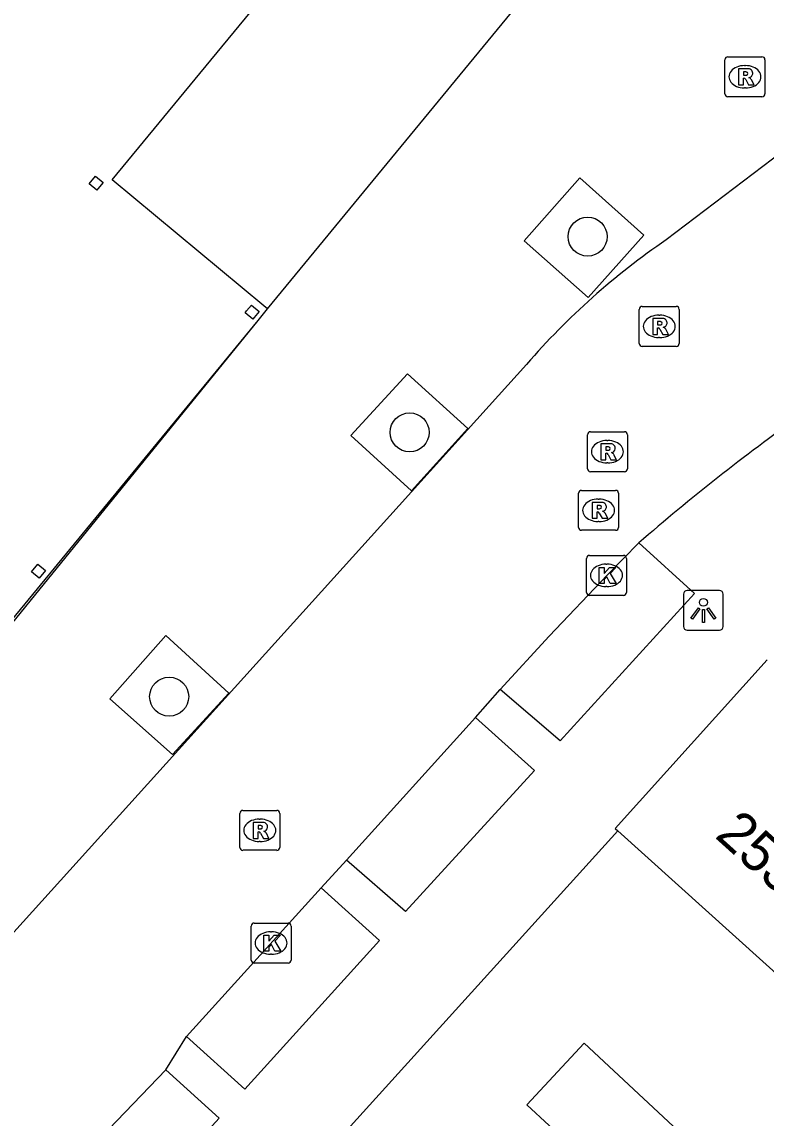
# Model space of a CAD drawing. Extents: x 161772 to 163123, y 383092 to 383917.
# Drawn here: x 162106.08 to 162124.71, y 383232.32 to 383259.77 of the extents above; entities that cross this region are included whole.
import ezdxf

# ---------------------------------------------------------------- set-up
doc = ezdxf.new("R2010")
doc.units = 0
for name, color, linetype in [('IMGEO_Boom', 7, 'Continuous'), ('IMGEO_Kolk', 7, 'Continuous'), ('IMGEO_Lichtpunt', 7, 'Continuous'), ('IMGEO_Pand', 7, 'Continuous'), ('IMGEO_Pand_nummerreeks', 7, 'Continuous'), ('IMGEO_Pand_overbouw', 7, 'Continuous'), ('IMGEO_Rijbaan_lokaal_open', 7, 'Continuous'), ('IMGEO_Rioolput', 7, 'Continuous'), ('IMGEO_Voetpad_open', 7, 'Continuous')]:
    doc.layers.add(name, color=color, linetype=linetype)

msp = doc.modelspace()

# ---------------------------------------------------------------- linework, layer by layer
at = {"layer": 'IMGEO_Boom'}
for centre in [(162120.244, 383254.39), (162115.787, 383249.488), (162109.766, 383242.87)]:
    msp.add_circle(centre, 0.489, dxfattribs=at)
at = {"layer": 'IMGEO_Kolk'}
for p, q in [((162120.216, 383245.481), (162120.216, 383246.333)), ((162120.291, 383246.407), (162121.143, 383246.407)), ((162121.217, 383246.333), (162121.217, 383245.481)), ((162120.704, 383246.187), (162120.729, 383246.187)), ((162120.727, 383245.627), (162120.702, 383245.627)), ((162121.143, 383245.407), (162120.291, 383245.407)), ((162111.817, 383236.274), (162111.817, 383237.126)), ((162111.892, 383237.2), (162112.744, 383237.2)), ((162112.818, 383237.126), (162112.818, 383236.274)), ((162112.305, 383236.98), (162112.33, 383236.98)), ((162112.744, 383236.2), (162111.892, 383236.2)), ((162112.328, 383236.42), (162112.303, 383236.42))]:
    msp.add_line(p, q, dxfattribs=at)
for points in [[(162120.216, 383245.481), (162120.216, 383246.333)], [(162120.291, 383246.407), (162121.143, 383246.407)], [(162121.217, 383246.333), (162121.217, 383245.481)], [(162120.537, 383246.107), (162120.66, 383246.107), (162120.66, 383245.956), (162120.79, 383246.107), (162120.954, 383246.107), (162120.808, 383245.956), (162120.961, 383245.707), (162120.809, 383245.707), (162120.724, 383245.871), (162120.66, 383245.804), (162120.66, 383245.707), (162120.537, 383245.707), (162120.537, 383246.107)], [(162121.143, 383245.407), (162120.291, 383245.407)], [(162111.817, 383236.274), (162111.817, 383237.126)], [(162111.892, 383237.2), (162112.744, 383237.2)], [(162112.818, 383237.126), (162112.818, 383236.274)], [(162112.138, 383236.9), (162112.261, 383236.9), (162112.261, 383236.749), (162112.391, 383236.9), (162112.555, 383236.9), (162112.409, 383236.749), (162112.562, 383236.5), (162112.41, 383236.5), (162112.325, 383236.664), (162112.261, 383236.597), (162112.261, 383236.5), (162112.138, 383236.5), (162112.138, 383236.9)], [(162112.744, 383236.2), (162111.892, 383236.2)]]:
    msp.add_lwpolyline(points, dxfattribs=at)
for centre, start, end in [((162120.293, 383246.331), 91.552, 178.448), ((162120.293, 383246.331), 91.552, 178.448), ((162121.141, 383246.331), 1.552, 88.448), ((162121.141, 383246.331), 1.552, 88.448), ((162120.293, 383245.483), 181.552, 268.448), ((162120.293, 383245.483), 181.552, 268.448), ((162121.141, 383245.483), 271.552, 358.448), ((162121.141, 383245.483), 271.552, 358.448), ((162111.894, 383237.124), 91.552, 178.448), ((162111.894, 383237.124), 91.552, 178.448), ((162112.742, 383237.124), 1.552, 88.448), ((162112.742, 383237.124), 1.552, 88.448), ((162111.894, 383236.276), 181.552, 268.448), ((162111.894, 383236.276), 181.552, 268.448), ((162112.742, 383236.276), 271.552, 358.448), ((162112.742, 383236.276), 271.552, 358.448)]:
    msp.add_arc(centre, 0.0765, start, end, dxfattribs=at)
for centre, major_axis, ratio, start_param, end_param in [((162120.703, 383245.907), (-0.387, 0.002), 0.722429, 4.712389, 7.853982), ((162120.728, 383245.907), (-0.39, 0.002), 0.717154, 1.570796, 4.712389), ((162112.304, 383236.7), (-0.387, 0.002), 0.722429, 4.712389, 7.853982), ((162112.329, 383236.7), (-0.39, 0.002), 0.717154, 1.570796, 4.712389)]:
    msp.add_ellipse(centre, major_axis=major_axis, ratio=ratio, start_param=start_param, end_param=end_param, dxfattribs=at)
at = {"layer": 'IMGEO_Lichtpunt'}
for p, q in [((162123.546, 383245.529), (162122.738, 383245.529)), ((162123.546, 383245.529), (162122.738, 383245.529)), ((162122.644, 383245.434), (162122.644, 383244.627)), ((162122.644, 383245.434), (162122.644, 383244.627)), ((162123.64, 383244.627), (162123.64, 383245.434)), ((162123.64, 383244.627), (162123.64, 383245.434)), ((162122.738, 383244.533), (162123.546, 383244.533)), ((162122.738, 383244.533), (162123.546, 383244.533))]:
    msp.add_line(p, q, dxfattribs=at)
for points in [[(162123.018, 383245.098), (162123.057, 383245.07), (162122.869, 383244.808), (162122.831, 383244.835), (162123.018, 383245.098)], [(162123.12, 383245.05), (162123.167, 383245.05), (162123.167, 383244.728), (162123.12, 383244.728), (162123.12, 383245.05)], [(162123.23, 383245.07), (162123.268, 383245.097), (162123.455, 383244.835), (162123.416, 383244.807), (162123.23, 383245.07)]]:
    msp.add_lwpolyline(points, dxfattribs=at)
msp.add_circle((162123.143, 383245.232), 0.0994, dxfattribs=at)
for centre, start, end in [((162122.738, 383245.434), 90, 180), ((162122.738, 383245.434), 90, 180), ((162123.546, 383245.434), 0, 90), ((162123.546, 383245.434), 0, 90), ((162122.738, 383244.627), 180, 270), ((162122.738, 383244.627), 180, 270), ((162123.546, 383244.627), 270, 0), ((162123.546, 383244.627), 270, 360)]:
    msp.add_arc(centre, 0.0946, start, end, dxfattribs=at)
at = {"layer": 'IMGEO_Pand'}
for points in [[(162107.923, 383255.903), (162108.114, 383255.745), (162107.982, 383255.585), (162107.955, 383255.552), (162107.764, 383255.71), (162107.923, 383255.903)], [(162111.825, 383252.675), (162112.019, 383252.516), (162111.898, 383252.369), (162111.86, 383252.323), (162111.667, 383252.482), (162111.705, 383252.528), (162111.825, 383252.675)], [(162106.477, 383246.186), (162106.67, 383246.027), (162106.512, 383245.834), (162106.318, 383245.993), (162106.477, 383246.186)], [(162124.741, 383243.793), (162120.932, 383239.57), (162121.002, 383239.507)], [(162125.387, 383235.552), (162121.002, 383239.507)], [(162120.959, 383230.578), (162118.726, 383232.65), (162120.155, 383234.189), (162122.387, 383232.117)]]:
    msp.add_lwpolyline(points, dxfattribs=at)
at = {"layer": 'IMGEO_Pand_overbouw'}
msp.add_lwpolyline([(162114.439, 383263.213), (162114.338, 383263.296), (162092.847, 383280.981), (162074.975, 383259.258), (162100.391, 383238.194), (162111.993, 383252.292), (162112.228, 383252.578), (162112.134, 383252.656), (162108.335, 383255.809), (162110.808, 383258.809)], close=True, dxfattribs=at)
at = {"layer": 'IMGEO_Rijbaan_lokaal_open'}
for points in [[(162068.652, 383202.355), (162096.663, 383233.336), (162100.456, 383238.097), (162111.993, 383252.292), (162112.228, 383252.578), (162118.339, 383260.004), (162114.439, 383263.213), (162114.338, 383263.296), (162092.847, 383280.981), (162088.992, 383283.992)], [(162150.836, 383275.949), (162127.298, 383258.166), (162122.215, 383254.312)], [(162121.652, 383254.428), (162120.049, 383255.864), (162118.656, 383254.289), (162120.255, 383252.869), (162121.652, 383254.428)], [(162118.717, 383251.19), (162100.965, 383231.546), (162094.438, 383224.339)], [(162117.247, 383249.583), (162115.731, 383250.958), (162114.314, 383249.414), (162115.83, 383248.021), (162117.247, 383249.583)], [(162118.054, 383243.051), (162119.28, 383244.383), (162120.744, 383245.921), (162121.526, 383246.719)], [(162111.256, 383242.959), (162109.678, 383244.403), (162108.28, 383242.816), (162109.852, 383241.425), (162111.256, 383242.959)], [(162117.439, 383242.352), (162118.054, 383243.051)], [(162114.21, 383238.772), (162117.439, 383242.352)], [(162113.574, 383238.083), (162114.21, 383238.772)], [(162110.202, 383234.357), (162113.574, 383238.083)], [(162109.681, 383233.526), (162110.202, 383234.357)], [(162106.201, 383229.901), (162109.681, 383233.526)]]:
    msp.add_lwpolyline(points, dxfattribs=at)
for centre, radius, start, end in [((162132.363, 383239.421), 18.02, 124.2742, 139.2243), ((162155.424, 383207.812), 51.603, 125.3662, 131.0637)]:
    msp.add_arc(centre, radius, start, end, dxfattribs=at)
at = {"layer": 'IMGEO_Rioolput'}
for p, q in [((162123.683, 383257.968), (162123.683, 383258.82)), ((162123.758, 383258.894), (162124.61, 383258.894)), ((162124.684, 383258.82), (162124.684, 383257.968)), ((162124.171, 383258.674), (162124.196, 383258.674)), ((162124.61, 383257.894), (162123.758, 383257.894)), ((162124.194, 383258.114), (162124.169, 383258.114)), ((162121.612, 383252.643), (162122.464, 383252.643)), ((162121.537, 383251.717), (162121.537, 383252.569)), ((162122.025, 383252.423), (162122.05, 383252.423)), ((162122.538, 383252.569), (162122.538, 383251.717)), ((162122.048, 383251.863), (162122.023, 383251.863)), ((162122.464, 383251.643), (162121.612, 383251.643)), ((162120.239, 383248.578), (162120.239, 383249.43)), ((162120.314, 383249.504), (162121.166, 383249.504)), ((162121.24, 383249.43), (162121.24, 383248.578)), ((162120.727, 383249.284), (162120.752, 383249.284)), ((162120.75, 383248.724), (162120.725, 383248.724)), ((162121.166, 383248.504), (162120.314, 383248.504)), ((162120.093, 383248.036), (162120.945, 383248.036)), ((162120.018, 383247.11), (162120.018, 383247.962)), ((162120.506, 383247.816), (162120.531, 383247.816)), ((162121.019, 383247.962), (162121.019, 383247.11)), ((162120.529, 383247.256), (162120.504, 383247.256)), ((162120.945, 383247.036), (162120.093, 383247.036)), ((162111.609, 383240.022), (162112.461, 383240.022)), ((162111.534, 383239.096), (162111.534, 383239.948)), ((162112.022, 383239.802), (162112.047, 383239.802)), ((162112.535, 383239.948), (162112.535, 383239.096)), ((162112.045, 383239.242), (162112.02, 383239.242)), ((162112.461, 383239.022), (162111.609, 383239.022))]:
    msp.add_line(p, q, dxfattribs=at)
for points in [[(162123.683, 383257.968), (162123.683, 383258.82)], [(162123.758, 383258.894), (162124.61, 383258.894)], [(162124.684, 383258.82), (162124.684, 383257.968)], [(162124.272, 383258.592), (162124.02, 383258.594), (162124.02, 383258.194)], [(162124.198, 383258.513), (162124.144, 383258.513), (162124.144, 383258.432)], [(162124.144, 383258.432), (162124.196, 383258.432)], [(162124.02, 383258.194), (162124.144, 383258.194), (162124.144, 383258.356), (162124.155, 383258.356)], [(162124.202, 383258.327), (162124.273, 383258.194), (162124.413, 383258.194), (162124.348, 383258.32)], [(162124.61, 383257.894), (162123.758, 383257.894)], [(162121.612, 383252.643), (162122.464, 383252.643)], [(162121.537, 383251.717), (162121.537, 383252.569)], [(162122.538, 383252.569), (162122.538, 383251.717)], [(162122.126, 383252.341), (162121.874, 383252.343), (162121.874, 383251.943)], [(162121.874, 383251.943), (162121.998, 383251.943), (162121.998, 383252.105), (162122.009, 383252.105)], [(162122.052, 383252.262), (162121.998, 383252.262), (162121.998, 383252.181)], [(162121.998, 383252.181), (162122.05, 383252.181)], [(162122.056, 383252.076), (162122.127, 383251.943), (162122.267, 383251.943), (162122.202, 383252.069)], [(162122.464, 383251.643), (162121.612, 383251.643)], [(162120.239, 383248.578), (162120.239, 383249.43)], [(162120.314, 383249.504), (162121.166, 383249.504)], [(162121.24, 383249.43), (162121.24, 383248.578)], [(162120.828, 383249.202), (162120.576, 383249.204), (162120.576, 383248.804)], [(162120.754, 383249.123), (162120.7, 383249.123), (162120.7, 383249.042)], [(162120.576, 383248.804), (162120.7, 383248.804), (162120.7, 383248.966), (162120.711, 383248.966)], [(162120.7, 383249.042), (162120.752, 383249.042)], [(162120.758, 383248.937), (162120.829, 383248.804), (162120.969, 383248.804), (162120.904, 383248.93)], [(162121.166, 383248.504), (162120.314, 383248.504)], [(162120.093, 383248.036), (162120.945, 383248.036)], [(162120.018, 383247.11), (162120.018, 383247.962)], [(162120.607, 383247.734), (162120.355, 383247.736), (162120.355, 383247.336)], [(162121.019, 383247.962), (162121.019, 383247.11)], [(162120.355, 383247.336), (162120.479, 383247.336), (162120.479, 383247.498), (162120.49, 383247.498)], [(162120.533, 383247.655), (162120.479, 383247.655), (162120.479, 383247.574)], [(162120.479, 383247.574), (162120.531, 383247.574)], [(162120.537, 383247.469), (162120.608, 383247.336), (162120.748, 383247.336), (162120.683, 383247.462)], [(162120.945, 383247.036), (162120.093, 383247.036)], [(162111.609, 383240.022), (162112.461, 383240.022)], [(162111.534, 383239.096), (162111.534, 383239.948)], [(162112.535, 383239.948), (162112.535, 383239.096)], [(162112.123, 383239.72), (162111.871, 383239.722), (162111.871, 383239.322)], [(162111.871, 383239.322), (162111.995, 383239.322), (162111.995, 383239.484), (162112.006, 383239.484)], [(162112.049, 383239.641), (162111.995, 383239.641), (162111.995, 383239.56)], [(162111.995, 383239.56), (162112.047, 383239.56)], [(162112.053, 383239.455), (162112.124, 383239.322), (162112.264, 383239.322), (162112.199, 383239.448)], [(162112.461, 383239.022), (162111.609, 383239.022)]]:
    msp.add_lwpolyline(points, dxfattribs=at)
for centre, radius, start, end in [((162123.76, 383258.818), 0.0765, 91.552, 178.448), ((162123.76, 383258.818), 0.0765, 91.552, 178.448), ((162124.608, 383258.818), 0.0765, 1.552, 88.448), ((162124.608, 383258.818), 0.0765, 1.552, 88.448), ((162124.18, 383258.621), 0.19, 274.7715, 282.9687), ((162124.204, 383258.417), 0.0964, 77.0061, 93.1865), ((162124.218, 383258.474), 0.0378, 276.6634, 79.6772), ((162124.271, 383258.482), 0.109, 350.3612, 89.416), ((162124.269, 383258.482), 0.112, 277.5842, 350.9817), ((162124.154, 383258.303), 0.0533, 26.0293, 88.6989), ((162124.253, 383258.267), 0.108, 29.5134, 73.7905), ((162123.76, 383257.97), 0.0765, 181.552, 268.448), ((162123.76, 383257.97), 0.0765, 181.552, 268.448), ((162124.608, 383257.97), 0.0765, 271.552, 358.448), ((162124.608, 383257.97), 0.0765, 271.552, 358.448), ((162121.614, 383252.567), 0.0765, 91.552, 178.448), ((162121.614, 383252.567), 0.0765, 91.552, 178.448), ((162122.462, 383252.567), 0.0765, 1.552, 88.448), ((162122.462, 383252.567), 0.0765, 1.552, 88.448), ((162122.008, 383252.052), 0.0533, 26.0293, 88.6989), ((162122.034, 383252.37), 0.19, 274.7715, 282.9687), ((162122.058, 383252.166), 0.0964, 77.0061, 93.1865), ((162122.072, 383252.223), 0.0378, 276.6634, 79.6772), ((162122.125, 383252.231), 0.109, 350.3612, 89.416), ((162122.123, 383252.231), 0.112, 277.5842, 350.9817), ((162122.107, 383252.016), 0.108, 29.5134, 73.7905), ((162121.614, 383251.719), 0.0765, 181.552, 268.448), ((162121.614, 383251.719), 0.0765, 181.552, 268.448), ((162122.462, 383251.719), 0.0765, 271.552, 358.448), ((162122.462, 383251.719), 0.0765, 271.552, 358.448), ((162120.316, 383249.428), 0.0765, 91.552, 178.448), ((162120.316, 383249.428), 0.0765, 91.552, 178.448), ((162121.164, 383249.428), 0.0765, 1.552, 88.448), ((162121.164, 383249.428), 0.0765, 1.552, 88.448), ((162120.76, 383249.027), 0.0964, 77.0061, 93.1865), ((162120.774, 383249.084), 0.0378, 276.6634, 79.6772), ((162120.827, 383249.092), 0.109, 350.3612, 89.416), ((162120.825, 383249.092), 0.112, 277.5842, 350.9817), ((162120.71, 383248.913), 0.0533, 26.0293, 88.6989), ((162120.736, 383249.231), 0.19, 274.7715, 282.9687), ((162120.809, 383248.877), 0.108, 29.5134, 73.7905), ((162120.316, 383248.58), 0.0765, 181.552, 268.448), ((162120.316, 383248.58), 0.0765, 181.552, 268.448), ((162121.164, 383248.58), 0.0765, 271.552, 358.448), ((162121.164, 383248.58), 0.0765, 271.552, 358.448), ((162120.095, 383247.96), 0.0765, 91.552, 178.448), ((162120.095, 383247.96), 0.0765, 91.552, 178.448), ((162120.943, 383247.96), 0.0765, 1.552, 88.448), ((162120.943, 383247.96), 0.0765, 1.552, 88.448), ((162120.606, 383247.624), 0.109, 350.3612, 89.416), ((162120.489, 383247.445), 0.0533, 26.0293, 88.6989), ((162120.515, 383247.763), 0.19, 274.7715, 282.9687), ((162120.539, 383247.559), 0.0964, 77.0061, 93.1865), ((162120.553, 383247.616), 0.0378, 276.6634, 79.6772), ((162120.604, 383247.624), 0.112, 277.5842, 350.9817), ((162120.588, 383247.409), 0.108, 29.5134, 73.7905), ((162120.095, 383247.112), 0.0765, 181.552, 268.448), ((162120.095, 383247.112), 0.0765, 181.552, 268.448), ((162120.943, 383247.112), 0.0765, 271.552, 358.448), ((162120.943, 383247.112), 0.0765, 271.552, 358.448), ((162111.611, 383239.946), 0.0765, 91.552, 178.448), ((162111.611, 383239.946), 0.0765, 91.552, 178.448), ((162112.459, 383239.946), 0.0765, 1.552, 88.448), ((162112.459, 383239.946), 0.0765, 1.552, 88.448), ((162112.005, 383239.431), 0.0533, 26.0293, 88.6989), ((162112.031, 383239.749), 0.19, 274.7715, 282.9687), ((162112.055, 383239.545), 0.0964, 77.0061, 93.1865), ((162112.069, 383239.602), 0.0378, 276.6634, 79.6772), ((162112.122, 383239.61), 0.109, 350.3612, 89.416), ((162112.12, 383239.61), 0.112, 277.5842, 350.9817), ((162112.104, 383239.395), 0.108, 29.5134, 73.7905), ((162111.611, 383239.098), 0.0765, 181.552, 268.448), ((162111.611, 383239.098), 0.0765, 181.552, 268.448), ((162112.459, 383239.098), 0.0765, 271.552, 358.448), ((162112.459, 383239.098), 0.0765, 271.552, 358.448)]:
    msp.add_arc(centre, radius, start, end, dxfattribs=at)
for centre, major_axis, ratio, start_param, end_param in [((162124.17, 383258.394), (-0.387, 0.002), 0.722429, 4.712389, 7.853982), ((162124.195, 383258.394), (-0.39, 0.002), 0.717154, 1.570796, 4.712389), ((162122.024, 383252.143), (-0.387, 0.002), 0.722429, 4.712389, 7.853982), ((162122.049, 383252.143), (-0.39, 0.002), 0.717154, 1.570796, 4.712389), ((162120.726, 383249.004), (-0.387, 0.002), 0.722429, 4.712389, 7.853982), ((162120.751, 383249.004), (-0.39, 0.002), 0.717154, 1.570796, 4.712389), ((162120.505, 383247.536), (-0.387, 0.002), 0.722429, 4.712389, 7.853982), ((162120.53, 383247.536), (-0.39, 0.002), 0.717154, 1.570796, 4.712389), ((162112.021, 383239.522), (-0.387, 0.002), 0.722429, 4.712389, 7.853982), ((162112.046, 383239.522), (-0.39, 0.002), 0.717154, 1.570796, 4.712389)]:
    msp.add_ellipse(centre, major_axis=major_axis, ratio=ratio, start_param=start_param, end_param=end_param, dxfattribs=at)
at = {"layer": 'IMGEO_Voetpad_open'}
for points in [[(162121.526, 383246.719), (162122.921, 383245.45), (162119.555, 383241.763), (162118.054, 383243.051)], [(162117.439, 383242.352), (162118.917, 383241.021), (162115.682, 383237.492), (162114.21, 383238.772)], [(162121.002, 383239.507), (162111.275, 383228.768)], [(162113.574, 383238.083), (162115.035, 383236.762), (162111.663, 383233.039), (162110.202, 383234.357)], [(162109.681, 383233.526), (162111.02, 383232.313), (162107.649, 383228.627), (162106.201, 383229.901)]]:
    msp.add_lwpolyline(points, dxfattribs=at)

# ---------------------------------------------------------------- texts
at = {"layer": 'IMGEO_Pand_nummerreeks'}
msp.add_text('253', height=1, rotation=317.9506, dxfattribs=at).set_placement((162123.404, 383239.361))

doc.saveas('drawing.dxf')
